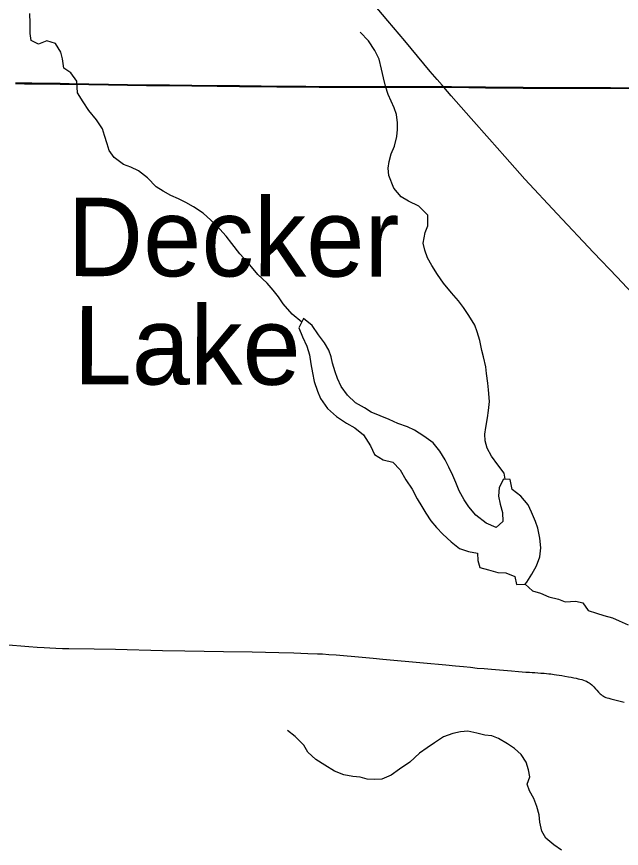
# Model space of a CAD drawing. Extents: x -87 to 2145, y -2128 to 440.
# Drawn here: x 903.146 to 904.023, y 242.673 to 243.878 of the extents above; entities that cross this region are included whole.
import ezdxf

# ---------------------------------------------------------------- set-up
doc = ezdxf.new("R2010")
doc.units = 0
for name, color, linetype in [('GM_X_County_Road', 7, 'Continuous'), ('GM_X_Minor_Lake', 7, 'Continuous'), ('GM_X_Minor_Lake_Text', 7, 'Continuous'), ('GM_X_Minor_River', 7, 'Continuous'), ('GM_X_State_Route', 7, 'Continuous'), ('GM_X_Township_Road', 7, 'Continuous'), ('GM_X_Township_Text', 7, 'Continuous'), ('SH_Cut_Line', 7, 'Continuous')]:
    doc.layers.add(name, color=color, linetype=linetype)

msp = doc.modelspace()

# ---------------------------------------------------------------- linework, layer by layer
at = {"layer": 'GM_X_County_Road'}
for points in [[(903.1447, 243.7811), (903.1578, 243.781), (903.1684, 243.781), (903.1893, 243.7808), (903.2093, 243.7806), (903.2223, 243.7804), (903.2795, 243.7795), (903.307, 243.779), (903.3346, 243.7786), (903.3414, 243.7786), (903.347, 243.7786), (903.3681, 243.7784), (903.4004, 243.7779), (903.4371, 243.7774), (903.4533, 243.7773), (903.4694, 243.7772), (903.4856, 243.777), (903.5011, 243.7768), (903.5235, 243.7766), (903.5508, 243.7767), (903.5657, 243.7764), (903.585, 243.7761), (903.6241, 243.7761), (903.649, 243.776), (903.6769, 243.776), (903.6962, 243.7758), (903.7154, 243.7758), (903.7546, 243.776), (903.7595, 243.7759), (903.7654, 243.7759)], [(903.7654, 243.7759), (903.777, 243.7758), (903.826, 243.7752), (903.8459, 243.775), (903.8627, 243.775), (903.8807, 243.7748), (903.9136, 243.7747), (903.9397, 243.7746), (903.972, 243.7745), (904.0074, 243.7745), (904.049, 243.7742), (904.0726, 243.774), (904.0847, 243.7741)]]:
    msp.add_lwpolyline(points, dxfattribs=at)
at = {"layer": 'GM_X_Minor_Lake'}
for points in [[(903.6043, 243.3759), (903.6022, 243.3854), (903.5986, 243.395), (903.5924, 243.4054), (903.5839, 243.4174), (903.5747, 243.4306), (903.5623, 243.4407), (903.5552, 243.4272), (903.5606, 243.4145), (903.5671, 243.4007), (903.5707, 243.3881), (903.5727, 243.3751), (903.5751, 243.3621), (903.5778, 243.3495), (903.5825, 243.3357), (903.5868, 243.325), (903.5968, 243.3103), (903.6098, 243.2986), (903.6245, 243.2891), (903.6365, 243.2824), (903.6493, 243.2722), (903.6592, 243.2563), (903.665, 243.2437), (903.6778, 243.2358), (903.6918, 243.2328), (903.7022, 243.2215), (903.7103, 243.2072), (903.7195, 243.1937), (903.7268, 243.1795), (903.7338, 243.1683), (903.7397, 243.1587), (903.7467, 243.1478), (903.7549, 243.1382), (903.7642, 243.1284), (903.7761, 243.1171), (903.7885, 243.1077), (903.8013, 243.1032), (903.8142, 243.1006), (903.8151, 243.09), (903.8176, 243.08), (903.8305, 243.0767), (903.8441, 243.0729), (903.8555, 243.0723), (903.8683, 243.067), (903.8711, 243.0552), (903.8833, 243.056)], [(903.8833, 243.056), (903.8857, 243.0586), (903.8932, 243.0706), (903.8999, 243.0826), (903.9048, 243.0954), (903.9062, 243.1087), (903.905, 243.1224), (903.9019, 243.1369), (903.8983, 243.1465), (903.8925, 243.1603), (903.8878, 243.171), (903.877, 243.1835), (903.8646, 243.1929), (903.8619, 243.2074), (903.852, 243.208), (903.8457, 243.196), (903.845, 243.1835), (903.8474, 243.1716), (903.8506, 243.1598), (903.8511, 243.1468), (903.8413, 243.138), (903.827, 243.1444), (903.812, 243.1558), (903.802, 243.1678), (903.795, 243.1782), (903.788, 243.1913), (903.783, 243.2032), (903.7786, 243.2132), (903.7728, 243.2255), (903.7677, 243.2359), (903.7596, 243.2486), (903.75, 243.2606), (903.7368, 243.2701), (903.7229, 243.2788), (903.7131, 243.2839), (903.6991, 243.2888), (903.6863, 243.2945), (903.6731, 243.2997), (903.6603, 243.3053), (903.6505, 243.3113), (903.6377, 243.3188), (903.6258, 243.3297), (903.6165, 243.3421), (903.6115, 243.354), (903.6079, 243.3636), (903.6043, 243.3759), (903.6022, 243.3854), (903.5986, 243.395), (903.5924, 243.4054), (903.5839, 243.4174), (903.5747, 243.4306), (903.5623, 243.4407), (903.5552, 243.4272), (903.5606, 243.4145), (903.5671, 243.4007), (903.5707, 243.3881), (903.5727, 243.3751), (903.5751, 243.3621), (903.5778, 243.3495), (903.5825, 243.3357), (903.5868, 243.325), (903.5968, 243.3103), (903.6098, 243.2986), (903.6245, 243.2891), (903.6365, 243.2824), (903.6493, 243.2722), (903.6592, 243.2563), (903.665, 243.2437), (903.6778, 243.2358), (903.6918, 243.2328), (903.7022, 243.2215), (903.7103, 243.2072), (903.7195, 243.1937), (903.7268, 243.1795), (903.7338, 243.1683), (903.7397, 243.1587), (903.7467, 243.1478), (903.7549, 243.1382), (903.7642, 243.1284), (903.7761, 243.1171), (903.7885, 243.1077), (903.8013, 243.1032), (903.8142, 243.1006), (903.8151, 243.09), (903.8176, 243.08), (903.8305, 243.0767), (903.8441, 243.0729), (903.8555, 243.0723), (903.8683, 243.067), (903.8711, 243.0552), (903.8833, 243.056)], [(903.8833, 243.056), (903.8857, 243.0586), (903.8932, 243.0706), (903.8999, 243.0826), (903.9048, 243.0954), (903.9062, 243.1087), (903.905, 243.1224), (903.9019, 243.1369), (903.8983, 243.1465), (903.8925, 243.1603), (903.8878, 243.171), (903.877, 243.1835), (903.8646, 243.1929), (903.8619, 243.2074), (903.852, 243.208), (903.8457, 243.196), (903.845, 243.1835), (903.8474, 243.1716), (903.8506, 243.1598), (903.8511, 243.1468), (903.8413, 243.138), (903.827, 243.1444), (903.812, 243.1558), (903.802, 243.1678), (903.795, 243.1782), (903.788, 243.1913), (903.783, 243.2032), (903.7786, 243.2132), (903.7728, 243.2255), (903.7677, 243.2359), (903.7596, 243.2486), (903.75, 243.2606), (903.7368, 243.2701), (903.7229, 243.2788), (903.7131, 243.2839), (903.6991, 243.2888), (903.6863, 243.2945), (903.6731, 243.2997), (903.6603, 243.3053), (903.6505, 243.3113), (903.6377, 243.3188), (903.6258, 243.3297), (903.6165, 243.3421), (903.6115, 243.354), (903.6079, 243.3636), (903.6043, 243.3759)]]:
    msp.add_lwpolyline(points, dxfattribs=at)
at = {"layer": 'GM_X_Minor_River'}
for points in [[(903.2344, 243.7676), (903.2335, 243.7848), (903.2246, 243.7968), (903.2145, 243.8035), (903.2125, 243.8169), (903.2104, 243.8268), (903.2023, 243.8395), (903.1898, 243.8432), (903.1779, 243.8382), (903.167, 243.8437), (903.1657, 243.854), (903.1656, 243.8689), (903.1655, 243.8826)], [(903.6847, 243.7654), (903.6811, 243.7775), (903.6779, 243.7897), (903.6751, 243.8023), (903.6716, 243.8165), (903.6654, 243.8292), (903.6562, 243.8431), (903.6443, 243.8556)], [(903.5595, 243.4355), (903.5457, 243.4472), (903.5327, 243.462), (903.5257, 243.4724), (903.5183, 243.4821), (903.5093, 243.4918), (903.4959, 243.5047), (903.4818, 243.5217), (903.4699, 243.5346), (903.4584, 243.5493), (903.4499, 243.5601), (903.441, 243.5702), (903.4279, 243.5835), (903.4167, 243.5936), (903.4028, 243.6027), (903.3916, 243.6091), (903.381, 243.6143), (903.3697, 243.6191), (903.3584, 243.6251), (903.3483, 243.6318), (903.336, 243.6446), (903.3229, 243.6548), (903.3115, 243.66), (903.301, 243.6641), (903.2875, 243.6743), (903.2805, 243.6843), (903.2772, 243.6939), (903.2737, 243.7058), (903.2705, 243.7158), (903.262, 243.7289), (903.2509, 243.7421), (903.2428, 243.7548), (903.2342, 243.7679)], [(903.8545, 243.2078), (903.853, 243.2167), (903.8437, 243.2287), (903.8345, 243.2415), (903.8283, 243.253), (903.8254, 243.2637), (903.8249, 243.2733), (903.8266, 243.2831), (903.8288, 243.2967), (903.8302, 243.3077), (903.8316, 243.3206), (903.8305, 243.3374), (903.8296, 243.3469), (903.8276, 243.361), (903.8263, 243.3706), (903.8232, 243.3851), (903.8207, 243.3947), (903.8176, 243.4088), (903.814, 243.4214), (903.8105, 243.431), (903.8016, 243.4453), (903.7939, 243.4569), (903.7869, 243.4666), (903.7768, 243.4779), (903.7649, 243.4922), (903.7565, 243.5046), (903.7484, 243.5177), (903.7417, 243.5285), (903.7378, 243.5396), (903.7354, 243.55), (903.7387, 243.5655), (903.7424, 243.5753), (903.7423, 243.5905), (903.7293, 243.6034), (903.7142, 243.6106), (903.7037, 243.6173), (903.6933, 243.6297), (903.6857, 243.6482), (903.6848, 243.6588), (903.6861, 243.6683), (903.6894, 243.6793), (903.6939, 243.6906), (903.6972, 243.7046), (903.6986, 243.7145), (903.6984, 243.7244), (903.6968, 243.7362), (903.6936, 243.7462), (903.6847, 243.7654)], [(903.8833, 243.056), (903.8942, 243.0463), (903.9055, 243.0429), (903.9176, 243.0377), (903.9316, 243.0343), (903.9414, 243.0303), (903.9571, 243.0314), (903.9673, 243.0289), (903.9747, 243.0177), (903.9868, 243.014), (903.9977, 243.0103), (904.0099, 243.007), (904.0197, 243.0026), (904.0329, 242.9969)], [(903.6653, 242.773), (903.6546, 242.7732), (903.6444, 242.7762), (903.6338, 242.7772), (903.6205, 242.7794), (903.6069, 242.7851), (903.593, 242.7934), (903.5802, 242.8017), (903.5683, 242.8126), (903.5624, 242.8226), (903.5501, 242.8354), (903.5389, 242.8437)], [(903.9361, 242.6706), (903.9249, 242.6784), (903.9133, 242.6878), (903.9078, 242.6978), (903.905, 242.7108), (903.9037, 242.7215), (903.9006, 242.7337), (903.8959, 242.7452), (903.8897, 242.7563), (903.8864, 242.7659), (903.8901, 242.7768), (903.8881, 242.7871), (903.8849, 242.7978), (903.8779, 242.809), (903.8682, 242.8176), (903.8577, 242.8247), (903.8449, 242.8322), (903.835, 242.8359), (903.8248, 242.8373), (903.8134, 242.8398), (903.8005, 242.8428), (903.7898, 242.8419), (903.7784, 242.8395), (903.7649, 242.8346), (903.7518, 242.8258), (903.7413, 242.8185), (903.7305, 242.8108), (903.7161, 242.7979), (903.7014, 242.7876), (903.6894, 242.7792), (903.6756, 242.7735), (903.6653, 242.773)]]:
    msp.add_lwpolyline(points, dxfattribs=at)
at = {"layer": 'GM_X_State_Route'}
for points in [[(903.7654, 243.7759), (903.763, 243.7788), (903.756, 243.7871), (903.7459, 243.7989), (903.7088, 243.8432), (903.6845, 243.8723), (903.6298, 243.9375)], [(904.1514, 243.3582), (904.1493, 243.3604), (904.1046, 243.4078), (904.0767, 243.4372), (904.0528, 243.4626), (904.0167, 243.5008), (903.9828, 243.5367), (903.9298, 243.5927), (903.883, 243.6428), (903.8538, 243.6758), (903.8316, 243.7007), (903.805, 243.7304), (903.7762, 243.7635), (903.7654, 243.7759)]]:
    msp.add_lwpolyline(points, dxfattribs=at)
at = {"layer": 'GM_X_Township_Road'}
msp.add_lwpolyline([(903.1284, 242.9686), (903.1639, 242.9658), (903.1757, 242.9648), (903.1862, 242.9639), (903.1943, 242.9634), (903.2028, 242.963), (903.2129, 242.9626), (903.2218, 242.9625), (903.2584, 242.9621), (903.2897, 242.9616), (903.3578, 242.9599), (903.3901, 242.9594), (903.4459, 242.9584), (903.4875, 242.9578), (903.5264, 242.9568), (903.5483, 242.9562), (903.5685, 242.9556), (903.5822, 242.9551), (903.5895, 242.9547), (903.5986, 242.9542), (903.6093, 242.9535), (903.6203, 242.9527), (903.6367, 242.9512), (903.6524, 242.9497), (903.6633, 242.9487), (903.6771, 242.9474), (903.7359, 242.9421), (903.7687, 242.9389), (903.7826, 242.9376), (903.7939, 242.9365), (903.8043, 242.9354), (903.814, 242.9344), (903.8239, 242.9335), (903.8348, 242.9326), (903.8521, 242.9312), (903.8638, 242.9302), (903.8736, 242.9294), (903.8845, 242.9286), (903.8897, 242.9282), (903.8937, 242.9279), (903.8974, 242.9277), (903.9017, 242.9274), (903.9062, 242.927), (903.9109, 242.9267), (903.9143, 242.9265), (903.9179, 242.9261), (903.9205, 242.9259), (903.9231, 242.9256), (903.9257, 242.9252), (903.9289, 242.9247), (903.9327, 242.9241), (903.9368, 242.9234), (903.941, 242.9226), (903.9463, 242.9216), (903.9503, 242.9209), (903.9541, 242.9202), (903.9576, 242.9196), (903.9604, 242.9189), (903.9628, 242.9183), (903.9655, 242.9176), (903.968, 242.9168), (903.9703, 242.916), (903.9724, 242.9151), (903.9743, 242.9141), (903.9762, 242.913), (903.9779, 242.9118), (903.98, 242.9101), (903.9818, 242.9085), (903.9832, 242.9071), (903.9856, 242.9044), (903.9876, 242.9021), (903.9899, 242.8994), (903.9922, 242.897), (903.9937, 242.8958), (903.9953, 242.8947), (903.997, 242.8937), (903.9986, 242.8928), (904.0005, 242.8919), (904.0022, 242.8913), (904.0048, 242.8905), (904.0075, 242.8897), (904.0153, 242.8878), (904.0213, 242.8864), (904.0272, 242.8851)], dxfattribs=at)
at = {"layer": 'GM_X_Township_Text'}
for points in [[(903.1445, 243.7817), (903.1576, 243.7816), (903.1681, 243.7816), (903.189, 243.7814), (903.2091, 243.7812), (903.2221, 243.7809), (903.2793, 243.78), (903.3067, 243.7796), (903.3344, 243.7791), (903.3412, 243.7791), (903.3468, 243.7791), (903.3679, 243.7789), (903.4002, 243.7784), (903.4369, 243.7779), (903.453, 243.7779), (903.4692, 243.7778), (903.4853, 243.7775), (903.5009, 243.7774), (903.5232, 243.7771), (903.5506, 243.7772), (903.5655, 243.7769), (903.5847, 243.7767), (903.6239, 243.7767), (903.6487, 243.7765), (903.6767, 243.7765), (903.6959, 243.7764), (903.7152, 243.7763), (903.7543, 243.7765), (903.7593, 243.7765), (903.7652, 243.7764), (903.7768, 243.7763), (903.8258, 243.7758), (903.8456, 243.7755), (903.8624, 243.7755), (903.8804, 243.7754), (903.9134, 243.7752), (903.9395, 243.7752), (903.9718, 243.7751), (904.0072, 243.7751), (904.0488, 243.7747)], [(904.0488, 243.7747), (904.0072, 243.7751), (903.9718, 243.7751), (903.9395, 243.7752), (903.9134, 243.7752), (903.8804, 243.7754), (903.8624, 243.7755), (903.8456, 243.7755), (903.8258, 243.7758), (903.7768, 243.7763), (903.7652, 243.7764), (903.7593, 243.7765), (903.7543, 243.7765), (903.7152, 243.7763), (903.6959, 243.7764), (903.6767, 243.7765), (903.6487, 243.7765), (903.6239, 243.7767), (903.5847, 243.7767), (903.5655, 243.7769), (903.5506, 243.7772), (903.5232, 243.7771), (903.5009, 243.7774), (903.4853, 243.7775), (903.4692, 243.7778), (903.453, 243.7779), (903.4369, 243.7779), (903.4002, 243.7784), (903.3679, 243.7789), (903.3468, 243.7791), (903.3412, 243.7791), (903.3344, 243.7791), (903.3067, 243.7796), (903.2793, 243.78), (903.2221, 243.7809), (903.2091, 243.7812), (903.189, 243.7814), (903.1681, 243.7816), (903.1576, 243.7816), (903.1445, 243.7817)]]:
    msp.add_lwpolyline(points, dxfattribs=at)
at = {"layer": 'SH_Cut_Line'}
for points in [[(903.1445, 243.7817), (903.1576, 243.7816), (903.1681, 243.7816), (903.189, 243.7814), (903.2091, 243.7812), (903.2221, 243.7809), (903.2793, 243.78), (903.3067, 243.7796), (903.3344, 243.7791), (903.3412, 243.7791), (903.3468, 243.7791), (903.3679, 243.7789), (903.4002, 243.7784), (903.4369, 243.7779), (903.453, 243.7779), (903.4692, 243.7778), (903.4853, 243.7775), (903.5009, 243.7774), (903.5232, 243.7771), (903.5506, 243.7772), (903.5655, 243.7769), (903.5847, 243.7767), (903.6239, 243.7767), (903.6487, 243.7765), (903.6767, 243.7765), (903.6959, 243.7764), (903.7152, 243.7763), (903.7543, 243.7765), (903.7593, 243.7765), (903.7652, 243.7764), (903.7768, 243.7763), (903.8258, 243.7758), (903.8456, 243.7755), (903.8624, 243.7755), (903.8804, 243.7754), (903.9134, 243.7752), (903.9395, 243.7752), (903.9718, 243.7751), (904.0072, 243.7751), (904.0488, 243.7747)], [(904.0488, 243.7747), (904.0072, 243.7751), (903.9718, 243.7751), (903.9395, 243.7752), (903.9134, 243.7752), (903.8804, 243.7754), (903.8624, 243.7755), (903.8456, 243.7755), (903.8258, 243.7758), (903.7768, 243.7763), (903.7652, 243.7764), (903.7593, 243.7765), (903.7543, 243.7765), (903.7152, 243.7763), (903.6959, 243.7764), (903.6767, 243.7765), (903.6487, 243.7765), (903.6239, 243.7767), (903.5847, 243.7767), (903.5655, 243.7769), (903.5506, 243.7772), (903.5232, 243.7771), (903.5009, 243.7774), (903.4853, 243.7775), (903.4692, 243.7778), (903.453, 243.7779), (903.4369, 243.7779), (903.4002, 243.7784), (903.3679, 243.7789), (903.3468, 243.7791), (903.3412, 243.7791), (903.3344, 243.7791), (903.3067, 243.7796), (903.2793, 243.78), (903.2221, 243.7809), (903.2091, 243.7812), (903.189, 243.7814), (903.1681, 243.7816), (903.1576, 243.7816), (903.1445, 243.7817)]]:
    msp.add_lwpolyline(points, dxfattribs=at)

# ---------------------------------------------------------------- texts
at = {"layer": 'GM_X_Minor_Lake_Text'}
for s, rotation, p in [('Decker', 359.9103, (903.2197, 243.5022)), ('Lake', 359.8875, (903.2285, 243.3454))]:
    msp.add_text(s, height=0.11365, rotation=rotation, dxfattribs=at).set_placement(p)

doc.saveas('drawing.dxf')
